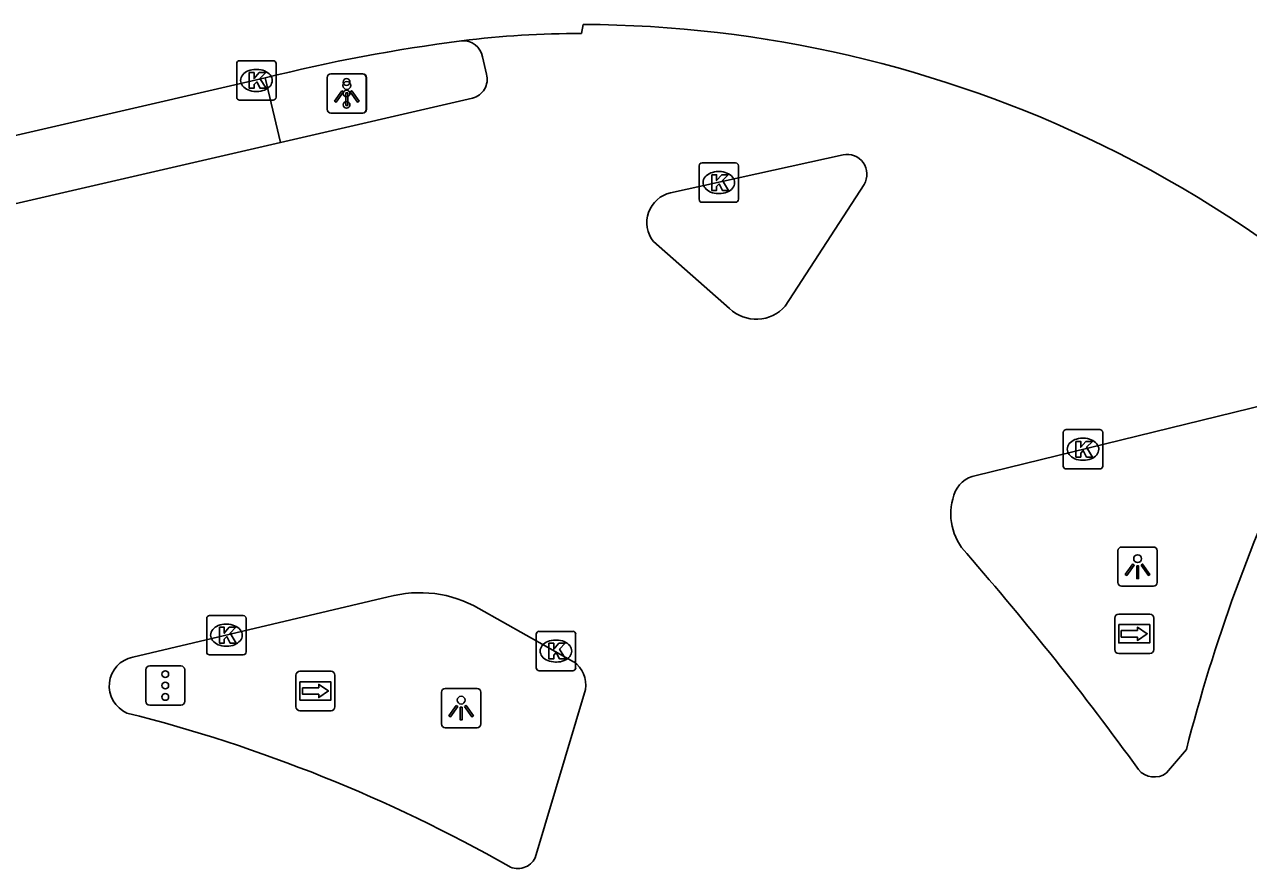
# Model space of a CAD drawing. Extents: x 156414 to 157775, y 382335 to 383765.
# Drawn here: x 156954.15 to 156985.24, y 382969.81 to 382991.24 of the extents above; entities that cross this region are included whole.
import ezdxf

# ---------------------------------------------------------------- set-up
doc = ezdxf.new("R2010")
doc.units = 0
for name, color, linetype in [('IMGEO_Kolk', 7, 'Continuous'), ('IMGEO_Lichtpunt', 7, 'Continuous'), ('IMGEO_OVBaan_gesloten', 7, 'Continuous'), ('IMGEO_Rijbaan_regionaal_gesloten', 7, 'Continuous'), ('IMGEO_Verkeerseiland_open', 7, 'Continuous'), ('IMGEO_Verkeersregelinstallatiepaal', 7, 'Continuous'), ('IMGEO_Wegwijzer', 7, 'Continuous')]:
    doc.layers.add(name, color=color, linetype=linetype)

msp = doc.modelspace()

# ---------------------------------------------------------------- linework, layer by layer
at = {"layer": 'IMGEO_Kolk'}
for p, q in [((156959.543, 382989.391), (156959.543, 382990.243)), ((156959.618, 382990.317), (156960.47, 382990.317)), ((156960.544, 382990.243), (156960.544, 382989.391)), ((156960.031, 382990.097), (156960.056, 382990.097)), ((156960.47, 382989.317), (156959.618, 382989.317)), ((156960.054, 382989.537), (156960.029, 382989.537)), ((156971.36, 382987.725), (156972.212, 382987.725)), ((156971.285, 382986.799), (156971.285, 382987.651)), ((156971.773, 382987.505), (156971.798, 382987.505)), ((156972.286, 382987.651), (156972.286, 382986.799)), ((156971.796, 382986.945), (156971.771, 382986.945)), ((156972.212, 382986.725), (156971.36, 382986.725)), ((156980.533, 382980.03), (156980.533, 382980.882)), ((156980.608, 382980.956), (156981.46, 382980.956)), ((156981.534, 382980.882), (156981.534, 382980.03)), ((156981.021, 382980.736), (156981.046, 382980.736)), ((156981.46, 382979.956), (156980.608, 382979.956)), ((156981.044, 382980.176), (156981.019, 382980.176)), ((156958.857, 382976.236), (156959.709, 382976.236)), ((156958.782, 382975.31), (156958.782, 382976.162)), ((156959.27, 382976.016), (156959.295, 382976.016)), ((156959.783, 382976.162), (156959.783, 382975.31)), ((156967.15, 382974.907), (156967.15, 382975.759)), ((156967.225, 382975.833), (156968.077, 382975.833)), ((156967.638, 382975.613), (156967.663, 382975.613)), ((156968.151, 382975.759), (156968.151, 382974.907)), ((156959.293, 382975.456), (156959.268, 382975.456)), ((156959.709, 382975.236), (156958.857, 382975.236)), ((156967.661, 382975.053), (156967.636, 382975.053)), ((156968.077, 382974.833), (156967.225, 382974.833))]:
    msp.add_line(p, q, dxfattribs=at)
for points in [[(156959.543, 382989.391), (156959.543, 382990.243)], [(156959.618, 382990.317), (156960.47, 382990.317)], [(156960.544, 382990.243), (156960.544, 382989.391)], [(156959.864, 382990.017), (156959.987, 382990.017), (156959.987, 382989.866), (156960.117, 382990.017), (156960.281, 382990.017), (156960.135, 382989.866), (156960.288, 382989.617), (156960.136, 382989.617), (156960.051, 382989.781), (156959.987, 382989.714), (156959.987, 382989.617), (156959.864, 382989.617), (156959.864, 382990.017)], [(156960.47, 382989.317), (156959.618, 382989.317)], [(156971.36, 382987.725), (156972.212, 382987.725)], [(156971.285, 382986.799), (156971.285, 382987.651)], [(156971.606, 382987.425), (156971.729, 382987.425), (156971.729, 382987.274), (156971.859, 382987.425), (156972.023, 382987.425), (156971.877, 382987.274), (156972.03, 382987.025), (156971.878, 382987.025), (156971.793, 382987.189), (156971.729, 382987.122), (156971.729, 382987.025), (156971.606, 382987.025), (156971.606, 382987.425)], [(156972.286, 382987.651), (156972.286, 382986.799)], [(156972.212, 382986.725), (156971.36, 382986.725)], [(156980.533, 382980.03), (156980.533, 382980.882)], [(156980.608, 382980.956), (156981.46, 382980.956)], [(156981.534, 382980.882), (156981.534, 382980.03)], [(156980.854, 382980.656), (156980.977, 382980.656), (156980.977, 382980.505), (156981.107, 382980.656), (156981.271, 382980.656), (156981.125, 382980.505), (156981.278, 382980.256), (156981.126, 382980.256), (156981.041, 382980.42), (156980.977, 382980.353), (156980.977, 382980.256), (156980.854, 382980.256), (156980.854, 382980.656)], [(156981.46, 382979.956), (156980.608, 382979.956)], [(156958.857, 382976.236), (156959.709, 382976.236)], [(156958.782, 382975.31), (156958.782, 382976.162)], [(156959.103, 382975.936), (156959.226, 382975.936), (156959.226, 382975.785), (156959.356, 382975.936), (156959.52, 382975.936), (156959.374, 382975.785), (156959.527, 382975.536), (156959.375, 382975.536), (156959.29, 382975.7), (156959.226, 382975.633), (156959.226, 382975.536), (156959.103, 382975.536), (156959.103, 382975.936)], [(156959.783, 382976.162), (156959.783, 382975.31)], [(156967.15, 382974.907), (156967.15, 382975.759)], [(156967.225, 382975.833), (156968.077, 382975.833)], [(156968.151, 382975.759), (156968.151, 382974.907)], [(156967.471, 382975.533), (156967.594, 382975.533), (156967.594, 382975.382), (156967.724, 382975.533), (156967.888, 382975.533), (156967.742, 382975.382), (156967.895, 382975.133), (156967.743, 382975.133), (156967.658, 382975.297), (156967.594, 382975.23), (156967.594, 382975.133), (156967.471, 382975.133), (156967.471, 382975.533)], [(156959.709, 382975.236), (156958.857, 382975.236)], [(156968.077, 382974.833), (156967.225, 382974.833)]]:
    msp.add_lwpolyline(points, dxfattribs=at)
for centre, start, end in [((156959.62, 382990.241), 91.552, 178.448), ((156959.62, 382990.241), 91.552, 178.448), ((156960.468, 382990.241), 1.552, 88.448), ((156960.468, 382990.241), 1.552, 88.448), ((156959.62, 382989.393), 181.552, 268.448), ((156959.62, 382989.393), 181.552, 268.448), ((156960.468, 382989.393), 271.552, 358.448), ((156960.468, 382989.393), 271.552, 358.448), ((156971.362, 382987.649), 91.552, 178.448), ((156971.362, 382987.649), 91.552, 178.448), ((156972.21, 382987.649), 1.552, 88.448), ((156972.21, 382987.649), 1.552, 88.448), ((156971.362, 382986.801), 181.552, 268.448), ((156971.362, 382986.801), 181.552, 268.448), ((156972.21, 382986.801), 271.552, 358.448), ((156972.21, 382986.801), 271.552, 358.448), ((156980.61, 382980.88), 91.552, 178.448), ((156980.61, 382980.88), 91.552, 178.448), ((156981.458, 382980.88), 1.552, 88.448), ((156981.458, 382980.88), 1.552, 88.448), ((156980.61, 382980.032), 181.552, 268.448), ((156980.61, 382980.032), 181.552, 268.448), ((156981.458, 382980.032), 271.552, 358.448), ((156981.458, 382980.032), 271.552, 358.448), ((156958.859, 382976.16), 91.552, 178.448), ((156958.859, 382976.16), 91.552, 178.448), ((156959.707, 382976.16), 1.552, 88.448), ((156959.707, 382976.16), 1.552, 88.448), ((156967.227, 382975.757), 91.552, 178.448), ((156967.227, 382975.757), 91.552, 178.448), ((156968.075, 382975.757), 1.552, 88.448), ((156968.075, 382975.757), 1.552, 88.448), ((156958.859, 382975.312), 181.552, 268.448), ((156958.859, 382975.312), 181.552, 268.448), ((156959.707, 382975.312), 271.552, 358.448), ((156959.707, 382975.312), 271.552, 358.448), ((156967.227, 382974.909), 181.552, 268.448), ((156967.227, 382974.909), 181.552, 268.448), ((156968.075, 382974.909), 271.552, 358.448), ((156968.075, 382974.909), 271.552, 358.448)]:
    msp.add_arc(centre, 0.0765, start, end, dxfattribs=at)
for centre, major_axis, ratio, start_param, end_param in [((156960.03, 382989.817), (-0.387, 0.002), 0.722429, 4.712389, 7.853982), ((156960.055, 382989.817), (-0.39, 0.002), 0.717154, 1.570796, 4.712389), ((156971.772, 382987.225), (-0.387, 0.002), 0.722429, 4.712389, 7.853982), ((156971.797, 382987.225), (-0.39, 0.002), 0.717154, 1.570796, 4.712389), ((156981.02, 382980.456), (-0.387, 0.002), 0.722429, 4.712389, 7.853982), ((156981.045, 382980.456), (-0.39, 0.002), 0.717154, 1.570796, 4.712389), ((156959.269, 382975.736), (-0.387, 0.002), 0.722429, 4.712389, 7.853982), ((156959.294, 382975.736), (-0.39, 0.002), 0.717154, 1.570796, 4.712389), ((156967.637, 382975.333), (-0.387, 0.002), 0.722429, 4.712389, 7.853982), ((156967.662, 382975.333), (-0.39, 0.002), 0.717154, 1.570796, 4.712389)]:
    msp.add_ellipse(centre, major_axis=major_axis, ratio=ratio, start_param=start_param, end_param=end_param, dxfattribs=at)
at = {"layer": 'IMGEO_Lichtpunt'}
for p, q in [((156961.842, 382989.89), (156961.842, 382989.083)), ((156961.842, 382989.89), (156961.842, 382989.083)), ((156962.744, 382989.985), (156961.936, 382989.985)), ((156962.744, 382989.985), (156961.936, 382989.985)), ((156962.838, 382989.083), (156962.838, 382989.89)), ((156962.838, 382989.083), (156962.838, 382989.89)), ((156961.936, 382988.989), (156962.744, 382988.989)), ((156961.936, 382988.989), (156962.744, 382988.989)), ((156981.921, 382977.879), (156981.921, 382977.072)), ((156981.921, 382977.879), (156981.921, 382977.072)), ((156982.823, 382977.974), (156982.015, 382977.974)), ((156982.823, 382977.974), (156982.015, 382977.974)), ((156982.917, 382977.072), (156982.917, 382977.879)), ((156982.917, 382977.072), (156982.917, 382977.879)), ((156982.015, 382976.978), (156982.823, 382976.978)), ((156982.015, 382976.978), (156982.823, 382976.978)), ((156965.647, 382974.384), (156964.839, 382974.384)), ((156965.647, 382974.384), (156964.839, 382974.384)), ((156964.745, 382974.289), (156964.745, 382973.482)), ((156964.745, 382974.289), (156964.745, 382973.482)), ((156965.741, 382973.482), (156965.741, 382974.289)), ((156965.741, 382973.482), (156965.741, 382974.289)), ((156964.839, 382973.388), (156965.647, 382973.388)), ((156964.839, 382973.388), (156965.647, 382973.388))]:
    msp.add_line(p, q, dxfattribs=at)
for points in [[(156962.216, 382989.554), (156962.255, 382989.526), (156962.067, 382989.264), (156962.029, 382989.291), (156962.216, 382989.554)], [(156962.318, 382989.506), (156962.365, 382989.506), (156962.365, 382989.184), (156962.318, 382989.184), (156962.318, 382989.506)], [(156962.428, 382989.526), (156962.466, 382989.553), (156962.653, 382989.291), (156962.614, 382989.263), (156962.428, 382989.526)], [(156982.295, 382977.543), (156982.334, 382977.515), (156982.146, 382977.253), (156982.108, 382977.28), (156982.295, 382977.543)], [(156982.397, 382977.495), (156982.444, 382977.495), (156982.444, 382977.173), (156982.397, 382977.173), (156982.397, 382977.495)], [(156982.507, 382977.515), (156982.545, 382977.542), (156982.732, 382977.28), (156982.693, 382977.252), (156982.507, 382977.515)], [(156965.119, 382973.953), (156965.158, 382973.925), (156964.97, 382973.663), (156964.932, 382973.69), (156965.119, 382973.953)], [(156965.221, 382973.905), (156965.268, 382973.905), (156965.268, 382973.583), (156965.221, 382973.583), (156965.221, 382973.905)], [(156965.331, 382973.925), (156965.369, 382973.952), (156965.556, 382973.69), (156965.517, 382973.662), (156965.331, 382973.925)]]:
    msp.add_lwpolyline(points, dxfattribs=at)
for centre in [(156962.341, 382989.688), (156982.42, 382977.677), (156965.244, 382974.087)]:
    msp.add_circle(centre, 0.0994, dxfattribs=at)
for centre, start, end in [((156961.936, 382989.89), 90, 180), ((156961.936, 382989.89), 90, 180), ((156962.744, 382989.89), 0, 90), ((156962.744, 382989.89), 0, 90), ((156961.936, 382989.083), 180, 270), ((156961.936, 382989.083), 180, 270), ((156962.744, 382989.083), 270, 0), ((156962.744, 382989.083), 270, 360), ((156982.015, 382977.879), 90, 180), ((156982.015, 382977.879), 90, 180), ((156982.823, 382977.879), 0, 90), ((156982.823, 382977.879), 0, 90), ((156982.015, 382977.072), 180, 270), ((156982.015, 382977.072), 180, 270), ((156982.823, 382977.072), 270, 0), ((156982.823, 382977.072), 270, 360), ((156964.839, 382974.289), 90, 180), ((156964.839, 382974.289), 90, 180), ((156965.647, 382974.289), 0, 90), ((156965.647, 382974.289), 0, 90), ((156964.839, 382973.482), 180, 270), ((156964.839, 382973.482), 180, 270), ((156965.647, 382973.482), 270, 0), ((156965.647, 382973.482), 270, 360)]:
    msp.add_arc(centre, 0.0946, start, end, dxfattribs=at)
at = {"layer": 'IMGEO_OVBaan_gesloten'}
for points in [[(156968.343, 382991.237), (156968.301, 382991.005)], [(156936.873, 382984.481), (156960.264, 382989.881)]]:
    msp.add_lwpolyline(points, dxfattribs=at)
for centre, radius, start, end in [((156968.207, 382960.753), 30.485, 64.107, 89.7437), ((156970.739, 382948.022), 43.149, 97.3005, 104.0497), ((156968.129, 382968.445), 22.561, 89.5627, 97.3158), ((156967.677, 382960.028), 31.368, 36.8088, 63.8154)]:
    msp.add_arc(centre, radius, start, end, dxfattribs=at)
at = {"layer": 'IMGEO_Rijbaan_regionaal_gesloten'}
for points in [[(156965.787, 382990.418), (156965.887, 382989.976)], [(156965.533, 382989.367), (156960.658, 382988.242)], [(156960.658, 382988.242), (156937.256, 382982.846)], [(156970.563, 382986.966), (156974.941, 382987.926)], [(156975.474, 382987.179), (156973.474, 382984.09)], [(156972.06, 382984.024), (156970.127, 382985.727)], [(156978.318, 382979.788), (156986.098, 382981.696)], [(156956.906, 382975.181), (156963.394, 382976.708)], [(156965.689, 382976.415), (156968.1, 382975.063)], [(156968.399, 382974.358), (156967.125, 382970.085)], [(156983.659, 382972.83), (156983.152, 382972.24)]]:
    msp.add_lwpolyline(points, dxfattribs=at)
for centre, radius, start, end in [((156965.297, 382990.325), 0.498, 10.7224, 94.7478), ((156965.408, 382989.847), 0.496, 284.5965, 15.0663), ((156975.051, 382987.441), 0.497, 328.2157, 102.8016), ((156970.731, 382986.211), 0.774, 102.5077, 218.7187), ((156972.735, 382984.737), 0.982, 226.5497, 318.7951), ((157024.882, 382962.292), 42.549, 154.2953, 165.6607), ((156978.429, 382979.098), 0.699, 99.1141, 164.2035), ((156979.13, 382978.813), 1.453, 160.935, 223.7616), ((156921.309, 382928.164), 75.415, 35.84227, 41.16835), ((156964.19, 382973.808), 3.007, 60.1022, 105.3468), ((156957.058, 382974.447), 0.75, 101.6832, 246.2652), ((156967.676, 382974.467), 0.732, 351.4244, 54.5405), ((156947.266, 382936.063), 38.873, 60.4264, 75.869), ((156982.841, 382972.65), 0.515, 219.3208, 307.1658), ((156966.685, 382970.306), 0.493, 241.6985, 333.377)]:
    msp.add_arc(centre, radius, start, end, dxfattribs=at)
at = {"layer": 'IMGEO_Verkeerseiland_open'}
msp.add_lwpolyline([(156960.658, 382988.242), (156960.264, 382989.881)], dxfattribs=at)
at = {"layer": 'IMGEO_Verkeersregelinstallatiepaal'}
for p, q in [((156961.84, 382989.087), (156961.84, 382989.887)), ((156961.84, 382989.887), (156961.84, 382989.087)), ((156961.94, 382989.987), (156962.73, 382989.987)), ((156962.73, 382989.987), (156961.94, 382989.987)), ((156962.83, 382989.887), (156962.83, 382989.087)), ((156962.83, 382989.087), (156962.83, 382989.887)), ((156962.73, 382988.987), (156961.94, 382988.987)), ((156961.94, 382988.987), (156962.73, 382988.987)), ((156957.236, 382974.057), (156957.236, 382974.857)), ((156957.236, 382974.857), (156957.236, 382974.057)), ((156957.336, 382974.957), (156958.126, 382974.957)), ((156958.126, 382974.957), (156957.336, 382974.957)), ((156958.226, 382974.857), (156958.226, 382974.057)), ((156958.226, 382974.057), (156958.226, 382974.857)), ((156958.126, 382973.957), (156957.336, 382973.957)), ((156957.336, 382973.957), (156958.126, 382973.957))]:
    msp.add_line(p, q, dxfattribs=at)
for centre in [(156962.335, 382989.777), (156962.335, 382989.487), (156962.335, 382989.197), (156957.731, 382974.747), (156957.731, 382974.457), (156957.731, 382974.167)]:
    msp.add_circle(centre, 0.085, dxfattribs=at)
for centre, start, end in [((156961.94, 382989.887), 90, 180), ((156961.94, 382989.887), 90, 180), ((156962.73, 382989.887), 0, 90), ((156962.73, 382989.887), 360, 90), ((156961.94, 382989.087), 180, 270), ((156961.94, 382989.087), 180, 270), ((156962.73, 382989.087), 270, 0), ((156962.73, 382989.087), 270, 0), ((156957.336, 382974.857), 90, 180), ((156957.336, 382974.857), 90, 180), ((156958.126, 382974.857), 0, 90), ((156958.126, 382974.857), 360, 90), ((156957.336, 382974.057), 180, 270), ((156957.336, 382974.057), 180, 270), ((156958.126, 382974.057), 270, 0), ((156958.126, 382974.057), 270, 0)]:
    msp.add_arc(centre, 0.1, start, end, dxfattribs=at)
at = {"layer": 'IMGEO_Wegwijzer'}
for p, q in [((156981.94, 382976.271), (156982.73, 382976.271)), ((156982.73, 382976.271), (156981.94, 382976.271)), ((156981.84, 382975.371), (156981.84, 382976.171)), ((156981.84, 382976.171), (156981.84, 382975.371)), ((156982.83, 382976.171), (156982.83, 382975.371)), ((156982.83, 382975.371), (156982.83, 382976.171)), ((156982.73, 382975.271), (156981.94, 382975.271)), ((156981.94, 382975.271), (156982.73, 382975.271)), ((156961.049, 382973.919), (156961.049, 382974.719)), ((156961.049, 382974.719), (156961.049, 382973.919)), ((156961.149, 382974.819), (156961.939, 382974.819)), ((156961.939, 382974.819), (156961.149, 382974.819)), ((156962.039, 382974.719), (156962.039, 382973.919)), ((156962.039, 382973.919), (156962.039, 382974.719)), ((156961.939, 382973.819), (156961.149, 382973.819)), ((156961.149, 382973.819), (156961.939, 382973.819))]:
    msp.add_line(p, q, dxfattribs=at)
for points in [[(156981.941, 382976.003), (156982.729, 382976.003), (156982.729, 382975.539), (156981.941, 382975.539), (156981.941, 382976.003)], [(156982.006, 382975.855), (156982.006, 382975.771), (156982.006, 382975.687), (156982.417, 382975.687), (156982.417, 382975.604), (156982.664, 382975.771), (156982.417, 382975.938), (156982.417, 382975.855), (156982.006, 382975.855)], [(156961.15, 382974.551), (156961.938, 382974.551), (156961.938, 382974.087), (156961.15, 382974.087), (156961.15, 382974.551)], [(156961.215, 382974.403), (156961.215, 382974.319), (156961.215, 382974.235), (156961.626, 382974.235), (156961.626, 382974.152), (156961.873, 382974.319), (156961.626, 382974.486), (156961.626, 382974.403), (156961.215, 382974.403)]]:
    msp.add_lwpolyline(points, dxfattribs=at)
for centre, start, end in [((156981.94, 382976.171), 90, 180), ((156981.94, 382976.171), 90, 180), ((156982.73, 382976.171), 0, 90), ((156982.73, 382976.171), 360, 90), ((156981.94, 382975.371), 180, 270), ((156981.94, 382975.371), 180, 270), ((156982.73, 382975.371), 270, 0), ((156982.73, 382975.371), 270, 0), ((156961.149, 382974.719), 90, 180), ((156961.149, 382974.719), 90, 180), ((156961.939, 382974.719), 0, 90), ((156961.939, 382974.719), 360, 90), ((156961.149, 382973.919), 180, 270), ((156961.149, 382973.919), 180, 270), ((156961.939, 382973.919), 270, 0), ((156961.939, 382973.919), 270, 0)]:
    msp.add_arc(centre, 0.1, start, end, dxfattribs=at)

doc.saveas('drawing.dxf')
